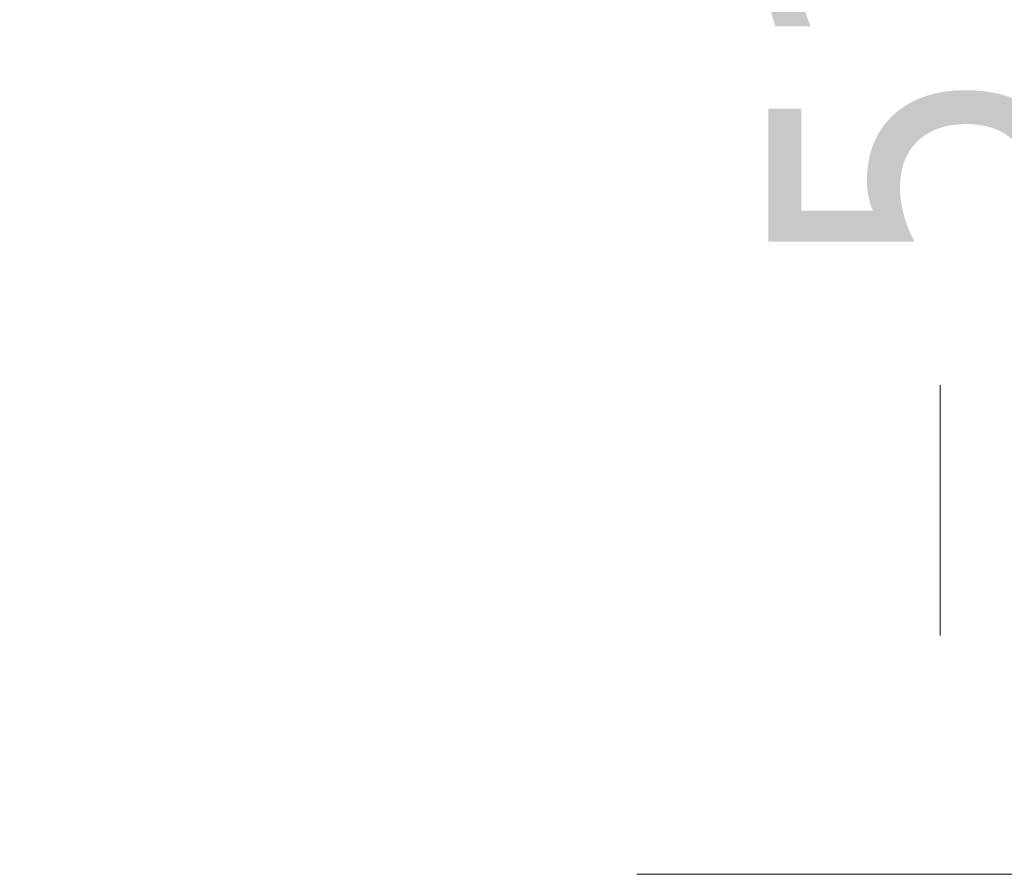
# Paper-space layout 'Sheet' of a CAD drawing. Header units: inches. Extents: x 0.2 to 10.8, y 0.2 to 8.3.
# Tile 477 of 545: x 8.15 to 8.555, y 5.893 to 6.245. Entities that reach past the tile are written whole.
import ezdxf

# ---------------------------------------------------------------- set-up
doc = ezdxf.new("R2010")
doc.units = ezdxf.units.IN
doc.header["$MEASUREMENT"] = 0
doc.layers.get('0').update_dxf_attribs({"lineweight": 5})
doc.styles.add('My Text', font='tahoma.ttf')
doc.dimstyles.new('My Dimension - mm [in] (ANSI)$0', dxfattribs={"dimtxt": 0.12, "dimasz": 0.098425, "dimexe": 0.125, "dimexo": 0.063, "dimgap": 0.031496, "dimtad": 0, "dimlfac": 250, "dimzin": 4, "dimdsep": 46, "dimtxsty": 'My Text', "dimblk": 'Filled-1', "dimcen": 0.09, "dimclrd": 1, "dimclre": 1, "dimclrt": 1, "dimadec": 1, "dimazin": 1, "dimtfac": 1, "dimtofl": 0, "dimtmove": 0, "dimatfit": 3, "dimfxl": 1, "dimtolj": 1, "dimtzin": 4, "dimlwd": -1, "dimlwe": -1, "dimarcsym": 0})

# ---------------------------------------------------------------- blocks, each defined once
blk = doc.blocks.new('*D10')
at = {"color": 1, "true_color": 0xff0000}
for p, q in [((9.4496, 8.02494), (8.40389, 8.02494)), ((8.52889, 7.92651), (8.52889, 7.82346)), ((8.52889, 5.99175), (8.52889, 6.09481)), ((9.1304, 5.89333), (8.40389, 5.89333))]:
    blk.add_line(p, q, dxfattribs=at)
at = {"layer": 'Defpoints', "color": 0}
for p in [(9.5126, 8.02494), (8.52889, 5.89333), (9.1934, 5.89333)]:
    blk.add_point(p, dxfattribs=at)
at = {"color": 1, "true_color": 0xff0000, "insert": (8.52889, 6.95913), "char_height": 0.12, "attachment_point": 5, "rotation": 90, "style": 'My Text'}
blk.add_mtext('\\A1;532.90 mm [20.980 in]', dxfattribs=at)
blk = doc.blocks.new('Filled-1')

psp = doc.layouts.new('Sheet')

# ---------------------------------------------------------------- dimensions: what is measured, and where the dimension line sits
dim = psp.add_linear_dim(base=(8.528889, 5.893326), p1=(9.512596, 8.02494), p2=(9.193401, 5.893326), angle=90, dimstyle='My Dimension - mm [in] (ANSI)$0', override={"dimpost": ' mm'})
dim.commit()
dim.dimension.update_dxf_attribs({"geometry": '*D10', "text_midpoint": (8.528889, 6.959133)})

doc.saveas('drawing.dxf')
